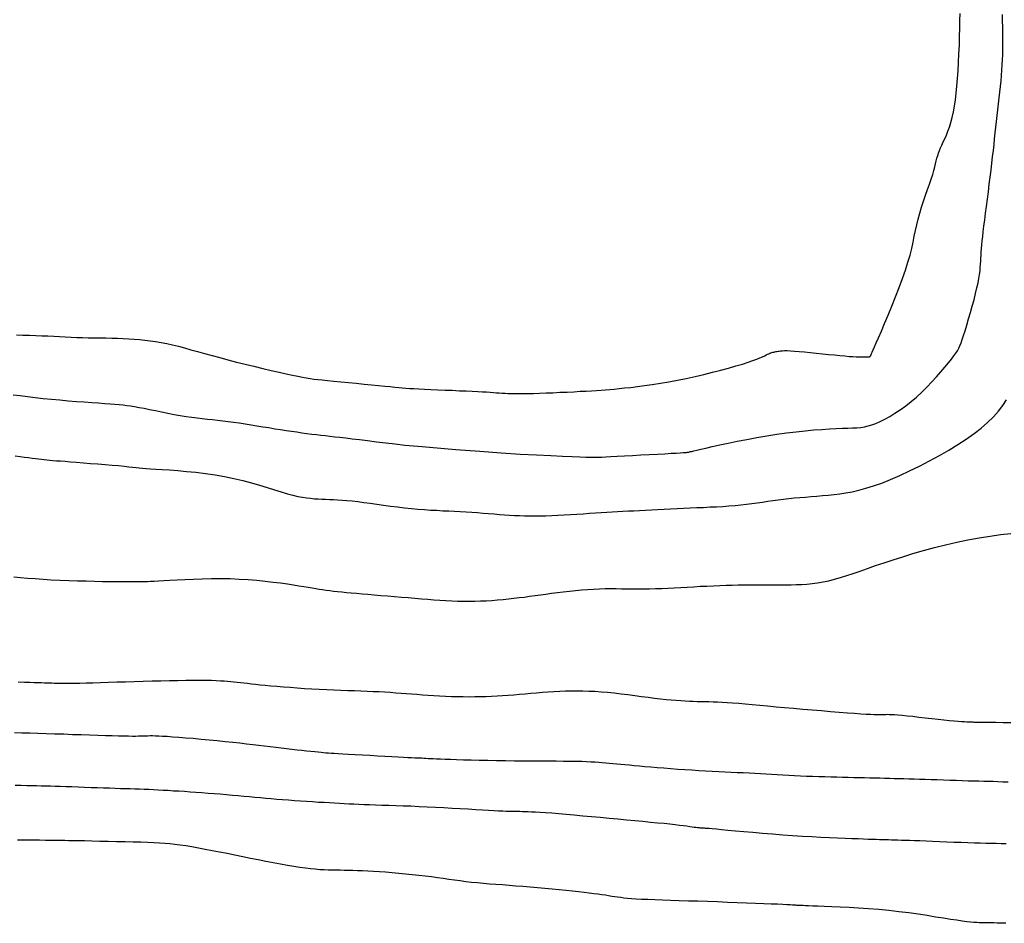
# Model space of a CAD drawing. Header units: millimetres. Extents: x 32690613 to 32693367, y 5343692 to 5344708.
# Tile 414 of 656: x 32692660.01 to 32692670.69, y 5344225.5 to 5344235.3. Entities that reach past the tile are written whole.
import ezdxf

# ---------------------------------------------------------------- set-up
doc = ezdxf.new("R2010")
doc.units = ezdxf.units.MM
doc.header["$LTSCALE"] = 20
for name, color, linetype in [('02-DGM_HL_489.00', 22, 'Continuous'), ('02-DGM_HL_489.50', 32, 'Continuous'), ('02-DGM_HL_490.00', 42, 'Continuous'), ('02-DGM_HL_490.50', 52, 'Continuous'), ('02-DGM_HL_491.00', 62, 'Continuous'), ('02-DGM_HL_491.50', 72, 'Continuous'), ('02-DGM_HL_492.00', 82, 'Continuous'), ('02-DGM_HL_492.50', 92, 'Continuous')]:
    doc.layers.add(name, color=color, linetype=linetype)

msp = doc.modelspace()

# ---------------------------------------------------------------- linework, layer by layer
at = {"layer": '02-DGM_HL_489.00', "elevation": 489, "flags": 128}
msp.add_lwpolyline([(32692659.973, 5344231.878), (32692660.043, 5344231.876), (32692660.113, 5344231.875), (32692660.182, 5344231.873), (32692660.248, 5344231.87), (32692660.313, 5344231.867), (32692660.377, 5344231.864), (32692660.44, 5344231.861), (32692660.502, 5344231.858), (32692660.564, 5344231.854), (32692660.626, 5344231.852), (32692660.688, 5344231.85), (32692660.751, 5344231.848), (32692660.815, 5344231.847), (32692660.878, 5344231.846), (32692660.942, 5344231.845), (32692661.005, 5344231.844), (32692661.068, 5344231.842), (32692661.129, 5344231.84), (32692661.19, 5344231.837), (32692661.249, 5344231.834), (32692661.308, 5344231.829), (32692661.366, 5344231.823), (32692661.424, 5344231.815), (32692661.482, 5344231.807), (32692661.541, 5344231.796), (32692661.602, 5344231.784), (32692661.664, 5344231.77), (32692661.728, 5344231.755), (32692661.795, 5344231.737), (32692661.864, 5344231.718), (32692661.937, 5344231.698), (32692662.013, 5344231.677), (32692662.093, 5344231.654), (32692662.177, 5344231.632), (32692662.265, 5344231.608), (32692662.357, 5344231.584), (32692662.453, 5344231.561), (32692662.548, 5344231.538), (32692662.643, 5344231.515), (32692662.734, 5344231.494), (32692662.82, 5344231.475), (32692662.898, 5344231.458), (32692662.966, 5344231.443), (32692663.024, 5344231.431), (32692663.073, 5344231.421), (32692663.116, 5344231.413), (32692663.157, 5344231.406), (32692663.197, 5344231.4), (32692663.24, 5344231.395), (32692663.288, 5344231.39), (32692663.346, 5344231.384), (32692663.413, 5344231.377), (32692663.49, 5344231.37), (32692663.572, 5344231.362), (32692663.657, 5344231.354), (32692663.742, 5344231.346), (32692663.824, 5344231.338), (32692663.9, 5344231.331), (32692663.968, 5344231.324), (32692664.026, 5344231.318), (32692664.075, 5344231.313), (32692664.118, 5344231.309), (32692664.157, 5344231.305), (32692664.196, 5344231.302), (32692664.237, 5344231.299), (32692664.282, 5344231.296), (32692664.335, 5344231.293), (32692664.397, 5344231.29), (32692664.467, 5344231.287), (32692664.542, 5344231.284), (32692664.621, 5344231.281), (32692664.699, 5344231.278), (32692664.776, 5344231.274), (32692664.849, 5344231.271), (32692664.916, 5344231.268), (32692664.975, 5344231.265), (32692665.025, 5344231.262), (32692665.07, 5344231.26), (32692665.11, 5344231.257), (32692665.145, 5344231.255), (32692665.178, 5344231.252), (32692665.209, 5344231.25), (32692665.239, 5344231.248), (32692665.271, 5344231.246), (32692665.304, 5344231.245), (32692665.339, 5344231.243), (32692665.378, 5344231.242), (32692665.42, 5344231.242), (32692665.467, 5344231.242), (32692665.52, 5344231.243), (32692665.579, 5344231.244), (32692665.645, 5344231.246), (32692665.716, 5344231.249), (32692665.79, 5344231.252), (32692665.867, 5344231.256), (32692665.943, 5344231.259), (32692666.017, 5344231.263), (32692666.087, 5344231.267), (32692666.152, 5344231.27), (32692666.21, 5344231.274), (32692666.263, 5344231.277), (32692666.312, 5344231.28), (32692666.359, 5344231.283), (32692666.407, 5344231.286), (32692666.456, 5344231.291), (32692666.509, 5344231.296), (32692666.568, 5344231.303), (32692666.634, 5344231.31), (32692666.707, 5344231.319), (32692666.785, 5344231.33), (32692666.868, 5344231.342), (32692666.956, 5344231.356), (32692667.047, 5344231.371), (32692667.141, 5344231.388), (32692667.236, 5344231.407), (32692667.332, 5344231.428), (32692667.427, 5344231.45), (32692667.52, 5344231.473), (32692667.61, 5344231.496), (32692667.695, 5344231.519), (32692667.774, 5344231.542), (32692667.845, 5344231.563), (32692667.907, 5344231.583), (32692667.959, 5344231.6), (32692668.002, 5344231.616), (32692668.036, 5344231.63), (32692668.064, 5344231.642), (32692668.087, 5344231.652), (32692668.104, 5344231.661), (32692668.119, 5344231.669), (32692668.132, 5344231.675), (32692668.144, 5344231.68), (32692668.155, 5344231.685), (32692668.166, 5344231.688), (32692668.177, 5344231.691), (32692668.188, 5344231.693), (32692668.198, 5344231.695), (32692668.209, 5344231.697), (32692668.22, 5344231.699), (32692668.232, 5344231.701), (32692668.245, 5344231.703), (32692668.26, 5344231.705), (32692668.279, 5344231.707), (32692668.302, 5344231.708), (32692668.331, 5344231.708), (32692668.367, 5344231.706), (32692668.41, 5344231.704), (32692668.461, 5344231.7), (32692668.518, 5344231.694), (32692668.581, 5344231.688), (32692668.646, 5344231.681), (32692668.713, 5344231.674), (32692668.779, 5344231.667), (32692668.843, 5344231.661), (32692668.902, 5344231.655), (32692668.955, 5344231.65), (32692669.002, 5344231.646), (32692669.044, 5344231.644), (32692669.08, 5344231.642), (32692669.112, 5344231.64), (32692669.138, 5344231.639), (32692669.161, 5344231.639), (32692669.179, 5344231.639), (32692669.193, 5344231.639), (32692669.204, 5344231.639), (32692669.213, 5344231.64), (32692669.219, 5344231.64), (32692669.223, 5344231.641), (32692669.225, 5344231.642), (32692669.227, 5344231.643), (32692669.228, 5344231.644), (32692669.23, 5344231.645), (32692669.231, 5344231.646), (32692669.232, 5344231.647), (32692669.233, 5344231.649), (32692669.234, 5344231.65), (32692669.236, 5344231.653), (32692669.237, 5344231.655), (32692669.238, 5344231.658), (32692669.24, 5344231.661), (32692669.243, 5344231.667), (32692669.247, 5344231.677), (32692669.254, 5344231.692), (32692669.264, 5344231.715), (32692669.278, 5344231.748), (32692669.297, 5344231.791), (32692669.322, 5344231.848), (32692669.352, 5344231.918), (32692669.388, 5344232.001), (32692669.426, 5344232.092), (32692669.467, 5344232.189), (32692669.507, 5344232.29), (32692669.547, 5344232.391), (32692669.583, 5344232.489), (32692669.615, 5344232.582), (32692669.641, 5344232.667), (32692669.663, 5344232.744), (32692669.681, 5344232.816), (32692669.696, 5344232.884), (32692669.709, 5344232.948), (32692669.722, 5344233.011), (32692669.736, 5344233.072), (32692669.751, 5344233.135), (32692669.769, 5344233.199), (32692669.789, 5344233.264), (32692669.81, 5344233.329), (32692669.832, 5344233.393), (32692669.854, 5344233.454), (32692669.874, 5344233.513), (32692669.893, 5344233.568), (32692669.909, 5344233.617), (32692669.922, 5344233.661), (32692669.932, 5344233.7), (32692669.941, 5344233.734), (32692669.948, 5344233.765), (32692669.955, 5344233.794), (32692669.963, 5344233.822), (32692669.971, 5344233.849), (32692669.981, 5344233.877), (32692669.993, 5344233.906), (32692670.007, 5344233.936), (32692670.023, 5344233.97), (32692670.04, 5344234.005), (32692670.057, 5344234.044), (32692670.074, 5344234.086), (32692670.091, 5344234.132), (32692670.106, 5344234.182), (32692670.121, 5344234.236), (32692670.133, 5344234.295), (32692670.145, 5344234.358), (32692670.155, 5344234.426), (32692670.164, 5344234.498), (32692670.172, 5344234.575), (32692670.179, 5344234.657), (32692670.185, 5344234.743), (32692670.19, 5344234.833), (32692670.194, 5344234.927), (32692670.198, 5344235.021), (32692670.201, 5344235.113), (32692670.203, 5344235.203), (32692670.204, 5344235.287), (32692670.206, 5344235.364)], dxfattribs=at)
at = {"layer": '02-DGM_HL_489.50', "elevation": 489.5, "flags": 128}
for points in [[(32692664.451, 5344230.663), (32692664.739, 5344230.638), (32692664.998, 5344230.617), (32692665.229, 5344230.6), (32692665.434, 5344230.587), (32692665.613, 5344230.577), (32692665.766, 5344230.57), (32692665.895, 5344230.564), (32692666, 5344230.56), (32692666.083, 5344230.557), (32692666.148, 5344230.554), (32692666.199, 5344230.553), (32692666.241, 5344230.552), (32692666.28, 5344230.553), (32692666.319, 5344230.554), (32692666.364, 5344230.556), (32692666.418, 5344230.559), (32692666.487, 5344230.563), (32692666.566, 5344230.567), (32692666.653, 5344230.572), (32692666.744, 5344230.577), (32692666.835, 5344230.582), (32692666.923, 5344230.586), (32692667.003, 5344230.591), (32692667.072, 5344230.595), (32692667.128, 5344230.598), (32692667.17, 5344230.6), (32692667.202, 5344230.602), (32692667.224, 5344230.604), (32692667.239, 5344230.605), (32692667.249, 5344230.606), (32692667.255, 5344230.607), (32692667.26, 5344230.608), (32692667.264, 5344230.609), (32692667.271, 5344230.61), (32692667.281, 5344230.613), (32692667.297, 5344230.616), (32692667.32, 5344230.622), (32692667.352, 5344230.629), (32692667.395, 5344230.639), (32692667.45, 5344230.651), (32692667.519, 5344230.667), (32692667.6, 5344230.685), (32692667.69, 5344230.704), (32692667.789, 5344230.725), (32692667.893, 5344230.746), (32692668.001, 5344230.766), (32692668.111, 5344230.785), (32692668.219, 5344230.802), (32692668.325, 5344230.817), (32692668.428, 5344230.829), (32692668.526, 5344230.839), (32692668.619, 5344230.848), (32692668.707, 5344230.854), (32692668.788, 5344230.859), (32692668.863, 5344230.863), (32692668.929, 5344230.866), (32692668.988, 5344230.868), (32692669.039, 5344230.87), (32692669.086, 5344230.872), (32692669.128, 5344230.876), (32692669.169, 5344230.882), (32692669.209, 5344230.891), (32692669.249, 5344230.903), (32692669.293, 5344230.919), (32692669.34, 5344230.94), (32692669.391, 5344230.965), (32692669.444, 5344230.995), (32692669.5, 5344231.029), (32692669.557, 5344231.067), (32692669.616, 5344231.109), (32692669.675, 5344231.155), (32692669.733, 5344231.205), (32692669.791, 5344231.258), (32692669.847, 5344231.313), (32692669.901, 5344231.369), (32692669.952, 5344231.424), (32692669.999, 5344231.478), (32692670.042, 5344231.529), (32692670.08, 5344231.575), (32692670.113, 5344231.616), (32692670.139, 5344231.65), (32692670.161, 5344231.68), (32692670.178, 5344231.707), (32692670.192, 5344231.733), (32692670.205, 5344231.76), (32692670.217, 5344231.791), (32692670.229, 5344231.827), (32692670.243, 5344231.871), (32692670.26, 5344231.924), (32692670.278, 5344231.985), (32692670.298, 5344232.051), (32692670.318, 5344232.12), (32692670.338, 5344232.19), (32692670.357, 5344232.26), (32692670.374, 5344232.326), (32692670.389, 5344232.388), (32692670.401, 5344232.443), (32692670.41, 5344232.491), (32692670.417, 5344232.535), (32692670.422, 5344232.574), (32692670.425, 5344232.61), (32692670.428, 5344232.644), (32692670.43, 5344232.677), (32692670.431, 5344232.709), (32692670.433, 5344232.742), (32692670.436, 5344232.777), (32692670.439, 5344232.814), (32692670.442, 5344232.854), (32692670.447, 5344232.898), (32692670.452, 5344232.946), (32692670.458, 5344233), (32692670.465, 5344233.059), (32692670.473, 5344233.125), (32692670.482, 5344233.197), (32692670.492, 5344233.272), (32692670.502, 5344233.351), (32692670.513, 5344233.431), (32692670.523, 5344233.511), (32692670.533, 5344233.59), (32692670.542, 5344233.666), (32692670.551, 5344233.739), (32692670.559, 5344233.809), (32692670.567, 5344233.877), (32692670.574, 5344233.942), (32692670.581, 5344234.005), (32692670.587, 5344234.068), (32692670.594, 5344234.131), (32692670.601, 5344234.193), (32692670.609, 5344234.256), (32692670.616, 5344234.32), (32692670.624, 5344234.384), (32692670.631, 5344234.447), (32692670.638, 5344234.51), (32692670.645, 5344234.572), (32692670.651, 5344234.633), (32692670.656, 5344234.692), (32692670.66, 5344234.75), (32692670.663, 5344234.807), (32692670.666, 5344234.862), (32692670.668, 5344234.918), (32692670.669, 5344234.975), (32692670.669, 5344235.032), (32692670.669, 5344235.091), (32692670.669, 5344235.152), (32692670.668, 5344235.216), (32692670.667, 5344235.283), (32692670.666, 5344235.351)], [(32692659.936, 5344231.23), (32692660.013, 5344231.22), (32692660.093, 5344231.209), (32692660.176, 5344231.199), (32692660.262, 5344231.19), (32692660.351, 5344231.181), (32692660.442, 5344231.173), (32692660.533, 5344231.165), (32692660.622, 5344231.158), (32692660.707, 5344231.152), (32692660.789, 5344231.146), (32692660.863, 5344231.141), (32692660.931, 5344231.136), (32692660.989, 5344231.132), (32692661.04, 5344231.128), (32692661.086, 5344231.124), (32692661.128, 5344231.12), (32692661.169, 5344231.115), (32692661.21, 5344231.109), (32692661.254, 5344231.102), (32692661.302, 5344231.093), (32692661.356, 5344231.083), (32692661.416, 5344231.071), (32692661.479, 5344231.058), (32692661.545, 5344231.044), (32692661.613, 5344231.031), (32692661.681, 5344231.017), (32692661.748, 5344231.005), (32692661.812, 5344230.994), (32692661.873, 5344230.985), (32692661.932, 5344230.978), (32692661.988, 5344230.971), (32692662.044, 5344230.965), (32692662.098, 5344230.96), (32692662.153, 5344230.954), (32692662.209, 5344230.948), (32692662.267, 5344230.941), (32692662.326, 5344230.933), (32692662.388, 5344230.924), (32692662.451, 5344230.915), (32692662.516, 5344230.905), (32692662.581, 5344230.894), (32692662.646, 5344230.883), (32692662.71, 5344230.873), (32692662.774, 5344230.862), (32692662.836, 5344230.852), (32692662.897, 5344230.843), (32692662.956, 5344230.834), (32692663.013, 5344230.826), (32692663.069, 5344230.818), (32692663.123, 5344230.811), (32692663.176, 5344230.804), (32692663.226, 5344230.798), (32692663.275, 5344230.792), (32692663.323, 5344230.787), (32692663.372, 5344230.781), (32692663.424, 5344230.775), (32692663.481, 5344230.769), (32692663.543, 5344230.762), (32692663.613, 5344230.753), (32692663.692, 5344230.744), (32692663.781, 5344230.733), (32692663.877, 5344230.72), (32692663.978, 5344230.708), (32692664.081, 5344230.696), (32692664.183, 5344230.684), (32692664.28, 5344230.675), (32692664.371, 5344230.668), (32692664.451, 5344230.663)]]:
    msp.add_lwpolyline(points, dxfattribs=at)
at = {"layer": '02-DGM_HL_490.00', "elevation": 490, "flags": 128}
msp.add_lwpolyline([(32692659.96, 5344230.567), (32692660.014, 5344230.561), (32692660.061, 5344230.554), (32692660.104, 5344230.549), (32692660.143, 5344230.543), (32692660.179, 5344230.539), (32692660.212, 5344230.534), (32692660.243, 5344230.53), (32692660.272, 5344230.527), (32692660.302, 5344230.524), (32692660.334, 5344230.521), (32692660.368, 5344230.518), (32692660.406, 5344230.515), (32692660.45, 5344230.512), (32692660.5, 5344230.508), (32692660.558, 5344230.503), (32692660.625, 5344230.498), (32692660.699, 5344230.492), (32692660.777, 5344230.486), (32692660.856, 5344230.48), (32692660.935, 5344230.473), (32692661.01, 5344230.467), (32692661.079, 5344230.461), (32692661.14, 5344230.455), (32692661.19, 5344230.45), (32692661.232, 5344230.446), (32692661.269, 5344230.442), (32692661.304, 5344230.438), (32692661.34, 5344230.435), (32692661.38, 5344230.431), (32692661.426, 5344230.427), (32692661.483, 5344230.423), (32692661.552, 5344230.419), (32692661.632, 5344230.414), (32692661.721, 5344230.407), (32692661.817, 5344230.399), (32692661.917, 5344230.389), (32692662.021, 5344230.377), (32692662.126, 5344230.362), (32692662.229, 5344230.344), (32692662.33, 5344230.323), (32692662.427, 5344230.299), (32692662.52, 5344230.274), (32692662.609, 5344230.248), (32692662.693, 5344230.223), (32692662.771, 5344230.198), (32692662.844, 5344230.176), (32692662.91, 5344230.156), (32692662.97, 5344230.141), (32692663.025, 5344230.128), (32692663.074, 5344230.119), (32692663.12, 5344230.112), (32692663.163, 5344230.107), (32692663.204, 5344230.103), (32692663.244, 5344230.1), (32692663.283, 5344230.099), (32692663.324, 5344230.097), (32692663.366, 5344230.095), (32692663.409, 5344230.093), (32692663.455, 5344230.09), (32692663.504, 5344230.087), (32692663.556, 5344230.083), (32692663.612, 5344230.078), (32692663.673, 5344230.071), (32692663.738, 5344230.063), (32692663.807, 5344230.054), (32692663.879, 5344230.044), (32692663.954, 5344230.034), (32692664.029, 5344230.023), (32692664.105, 5344230.013), (32692664.181, 5344230.004), (32692664.255, 5344229.996), (32692664.327, 5344229.99), (32692664.396, 5344229.984), (32692664.464, 5344229.98), (32692664.531, 5344229.977), (32692664.596, 5344229.973), (32692664.66, 5344229.971), (32692664.723, 5344229.968), (32692664.786, 5344229.964), (32692664.848, 5344229.961), (32692664.911, 5344229.956), (32692664.972, 5344229.952), (32692665.033, 5344229.947), (32692665.093, 5344229.942), (32692665.152, 5344229.938), (32692665.21, 5344229.933), (32692665.266, 5344229.929), (32692665.321, 5344229.926), (32692665.375, 5344229.922), (32692665.429, 5344229.92), (32692665.483, 5344229.918), (32692665.538, 5344229.917), (32692665.594, 5344229.916), (32692665.652, 5344229.917), (32692665.713, 5344229.918), (32692665.777, 5344229.92), (32692665.844, 5344229.924), (32692665.912, 5344229.927), (32692665.981, 5344229.931), (32692666.05, 5344229.936), (32692666.119, 5344229.94), (32692666.187, 5344229.945), (32692666.252, 5344229.949), (32692666.315, 5344229.953), (32692666.375, 5344229.957), (32692666.434, 5344229.96), (32692666.492, 5344229.964), (32692666.55, 5344229.967), (32692666.609, 5344229.97), (32692666.668, 5344229.973), (32692666.73, 5344229.976), (32692666.793, 5344229.979), (32692666.859, 5344229.983), (32692666.926, 5344229.986), (32692666.995, 5344229.989), (32692667.066, 5344229.993), (32692667.137, 5344229.996), (32692667.208, 5344230), (32692667.28, 5344230.003), (32692667.352, 5344230.006), (32692667.423, 5344230.009), (32692667.494, 5344230.013), (32692667.563, 5344230.016), (32692667.632, 5344230.02), (32692667.699, 5344230.025), (32692667.765, 5344230.03), (32692667.828, 5344230.036), (32692667.889, 5344230.043), (32692667.949, 5344230.051), (32692668.007, 5344230.059), (32692668.064, 5344230.067), (32692668.12, 5344230.076), (32692668.176, 5344230.084), (32692668.233, 5344230.091), (32692668.29, 5344230.099), (32692668.349, 5344230.105), (32692668.408, 5344230.111), (32692668.468, 5344230.116), (32692668.529, 5344230.121), (32692668.591, 5344230.125), (32692668.652, 5344230.13), (32692668.715, 5344230.136), (32692668.777, 5344230.141), (32692668.839, 5344230.148), (32692668.903, 5344230.156), (32692668.968, 5344230.166), (32692669.036, 5344230.178), (32692669.108, 5344230.195), (32692669.184, 5344230.216), (32692669.267, 5344230.242), (32692669.356, 5344230.273), (32692669.451, 5344230.311), (32692669.553, 5344230.355), (32692669.659, 5344230.404), (32692669.766, 5344230.456), (32692669.874, 5344230.512), (32692669.981, 5344230.57), (32692670.084, 5344230.629), (32692670.182, 5344230.689), (32692670.273, 5344230.749), (32692670.357, 5344230.808), (32692670.434, 5344230.868), (32692670.504, 5344230.928), (32692670.567, 5344230.989), (32692670.622, 5344231.05), (32692670.67, 5344231.113), (32692670.711, 5344231.176)], dxfattribs=at)
at = {"layer": '02-DGM_HL_490.50', "elevation": 490.5, "flags": 128}
msp.add_lwpolyline([(32692659.943, 5344229.255), (32692660.016, 5344229.249), (32692660.093, 5344229.242), (32692660.175, 5344229.236), (32692660.261, 5344229.23), (32692660.35, 5344229.225), (32692660.444, 5344229.22), (32692660.54, 5344229.216), (32692660.636, 5344229.213), (32692660.73, 5344229.211), (32692660.82, 5344229.208), (32692660.905, 5344229.207), (32692660.983, 5344229.206), (32692661.051, 5344229.205), (32692661.108, 5344229.204), (32692661.155, 5344229.204), (32692661.194, 5344229.204), (32692661.225, 5344229.204), (32692661.251, 5344229.204), (32692661.273, 5344229.205), (32692661.292, 5344229.205), (32692661.309, 5344229.205), (32692661.327, 5344229.206), (32692661.346, 5344229.206), (32692661.368, 5344229.206), (32692661.394, 5344229.207), (32692661.426, 5344229.208), (32692661.465, 5344229.209), (32692661.512, 5344229.212), (32692661.57, 5344229.215), (32692661.637, 5344229.219), (32692661.714, 5344229.223), (32692661.8, 5344229.228), (32692661.891, 5344229.232), (32692661.988, 5344229.235), (32692662.087, 5344229.237), (32692662.188, 5344229.238), (32692662.289, 5344229.236), (32692662.389, 5344229.232), (32692662.487, 5344229.226), (32692662.581, 5344229.218), (32692662.671, 5344229.209), (32692662.757, 5344229.199), (32692662.837, 5344229.189), (32692662.91, 5344229.179), (32692662.977, 5344229.169), (32692663.036, 5344229.159), (32692663.089, 5344229.151), (32692663.136, 5344229.143), (32692663.179, 5344229.135), (32692663.218, 5344229.129), (32692663.256, 5344229.122), (32692663.293, 5344229.117), (32692663.331, 5344229.111), (32692663.37, 5344229.106), (32692663.411, 5344229.101), (32692663.454, 5344229.097), (32692663.501, 5344229.092), (32692663.55, 5344229.087), (32692663.603, 5344229.083), (32692663.659, 5344229.078), (32692663.72, 5344229.073), (32692663.784, 5344229.067), (32692663.853, 5344229.061), (32692663.924, 5344229.055), (32692663.997, 5344229.049), (32692664.072, 5344229.043), (32692664.147, 5344229.036), (32692664.221, 5344229.03), (32692664.293, 5344229.024), (32692664.364, 5344229.018), (32692664.433, 5344229.012), (32692664.5, 5344229.007), (32692664.565, 5344229.002), (32692664.63, 5344228.998), (32692664.693, 5344228.995), (32692664.756, 5344228.993), (32692664.819, 5344228.991), (32692664.881, 5344228.991), (32692664.944, 5344228.992), (32692665.006, 5344228.994), (32692665.067, 5344228.997), (32692665.129, 5344229.001), (32692665.189, 5344229.006), (32692665.249, 5344229.011), (32692665.308, 5344229.017), (32692665.366, 5344229.023), (32692665.424, 5344229.03), (32692665.481, 5344229.037), (32692665.538, 5344229.045), (32692665.596, 5344229.052), (32692665.654, 5344229.06), (32692665.714, 5344229.068), (32692665.776, 5344229.077), (32692665.839, 5344229.085), (32692665.903, 5344229.093), (32692665.969, 5344229.1), (32692666.035, 5344229.107), (32692666.101, 5344229.114), (32692666.167, 5344229.119), (32692666.231, 5344229.123), (32692666.295, 5344229.127), (32692666.356, 5344229.128), (32692666.417, 5344229.129), (32692666.476, 5344229.128), (32692666.535, 5344229.127), (32692666.594, 5344229.126), (32692666.654, 5344229.125), (32692666.714, 5344229.124), (32692666.776, 5344229.125), (32692666.839, 5344229.126), (32692666.904, 5344229.128), (32692666.971, 5344229.13), (32692667.038, 5344229.134), (32692667.107, 5344229.137), (32692667.177, 5344229.141), (32692667.247, 5344229.145), (32692667.317, 5344229.149), (32692667.388, 5344229.153), (32692667.459, 5344229.156), (32692667.53, 5344229.159), (32692667.599, 5344229.162), (32692667.668, 5344229.165), (32692667.735, 5344229.166), (32692667.801, 5344229.168), (32692667.865, 5344229.169), (32692667.926, 5344229.169), (32692667.986, 5344229.169), (32692668.043, 5344229.169), (32692668.1, 5344229.169), (32692668.155, 5344229.169), (32692668.21, 5344229.168), (32692668.265, 5344229.168), (32692668.319, 5344229.168), (32692668.374, 5344229.169), (32692668.43, 5344229.171), (32692668.486, 5344229.173), (32692668.543, 5344229.177), (32692668.601, 5344229.183), (32692668.66, 5344229.191), (32692668.72, 5344229.201), (32692668.781, 5344229.214), (32692668.844, 5344229.23), (32692668.909, 5344229.248), (32692668.976, 5344229.269), (32692669.047, 5344229.293), (32692669.123, 5344229.319), (32692669.203, 5344229.347), (32692669.289, 5344229.377), (32692669.381, 5344229.408), (32692669.48, 5344229.44), (32692669.585, 5344229.474), (32692669.695, 5344229.507), (32692669.81, 5344229.54), (32692669.927, 5344229.572), (32692670.047, 5344229.603), (32692670.169, 5344229.631), (32692670.291, 5344229.656), (32692670.412, 5344229.678), (32692670.531, 5344229.696), (32692670.646, 5344229.713), (32692670.755, 5344229.727)], dxfattribs=at)
at = {"layer": '02-DGM_HL_491.00', "elevation": 491, "flags": 128}
msp.add_lwpolyline([(32692659.992, 5344228.118), (32692660.059, 5344228.115), (32692660.117, 5344228.113), (32692660.166, 5344228.111), (32692660.208, 5344228.11), (32692660.245, 5344228.109), (32692660.276, 5344228.108), (32692660.304, 5344228.107), (32692660.33, 5344228.106), (32692660.355, 5344228.105), (32692660.38, 5344228.104), (32692660.407, 5344228.104), (32692660.437, 5344228.103), (32692660.47, 5344228.102), (32692660.508, 5344228.102), (32692660.551, 5344228.102), (32692660.602, 5344228.103), (32692660.66, 5344228.104), (32692660.727, 5344228.106), (32692660.801, 5344228.108), (32692660.882, 5344228.111), (32692660.969, 5344228.113), (32692661.06, 5344228.116), (32692661.154, 5344228.119), (32692661.25, 5344228.122), (32692661.347, 5344228.125), (32692661.444, 5344228.128), (32692661.539, 5344228.13), (32692661.632, 5344228.132), (32692661.722, 5344228.133), (32692661.808, 5344228.134), (32692661.888, 5344228.135), (32692661.962, 5344228.135), (32692662.028, 5344228.134), (32692662.087, 5344228.134), (32692662.139, 5344228.132), (32692662.184, 5344228.13), (32692662.225, 5344228.128), (32692662.262, 5344228.125), (32692662.297, 5344228.122), (32692662.331, 5344228.119), (32692662.365, 5344228.115), (32692662.401, 5344228.111), (32692662.438, 5344228.107), (32692662.477, 5344228.102), (32692662.52, 5344228.097), (32692662.566, 5344228.092), (32692662.616, 5344228.086), (32692662.671, 5344228.081), (32692662.731, 5344228.075), (32692662.797, 5344228.069), (32692662.867, 5344228.064), (32692662.941, 5344228.058), (32692663.018, 5344228.052), (32692663.097, 5344228.047), (32692663.177, 5344228.042), (32692663.257, 5344228.037), (32692663.337, 5344228.033), (32692663.415, 5344228.03), (32692663.491, 5344228.027), (32692663.565, 5344228.024), (32692663.637, 5344228.022), (32692663.707, 5344228.019), (32692663.775, 5344228.017), (32692663.841, 5344228.014), (32692663.905, 5344228.011), (32692663.967, 5344228.008), (32692664.027, 5344228.004), (32692664.085, 5344228), (32692664.143, 5344227.995), (32692664.2, 5344227.991), (32692664.258, 5344227.986), (32692664.316, 5344227.982), (32692664.376, 5344227.977), (32692664.437, 5344227.973), (32692664.499, 5344227.969), (32692664.562, 5344227.966), (32692664.626, 5344227.963), (32692664.691, 5344227.96), (32692664.755, 5344227.958), (32692664.818, 5344227.957), (32692664.881, 5344227.956), (32692664.944, 5344227.957), (32692665.005, 5344227.958), (32692665.065, 5344227.96), (32692665.125, 5344227.962), (32692665.185, 5344227.965), (32692665.245, 5344227.969), (32692665.305, 5344227.973), (32692665.366, 5344227.978), (32692665.427, 5344227.983), (32692665.489, 5344227.989), (32692665.551, 5344227.995), (32692665.613, 5344228), (32692665.676, 5344228.005), (32692665.738, 5344228.01), (32692665.801, 5344228.014), (32692665.864, 5344228.017), (32692665.926, 5344228.02), (32692665.989, 5344228.021), (32692666.051, 5344228.021), (32692666.115, 5344228.02), (32692666.18, 5344228.018), (32692666.246, 5344228.015), (32692666.314, 5344228.01), (32692666.384, 5344228.004), (32692666.456, 5344227.997), (32692666.53, 5344227.988), (32692666.604, 5344227.979), (32692666.679, 5344227.969), (32692666.752, 5344227.96), (32692666.823, 5344227.95), (32692666.892, 5344227.942), (32692666.957, 5344227.934), (32692667.018, 5344227.927), (32692667.074, 5344227.922), (32692667.127, 5344227.917), (32692667.177, 5344227.914), (32692667.225, 5344227.911), (32692667.27, 5344227.909), (32692667.313, 5344227.907), (32692667.356, 5344227.906), (32692667.397, 5344227.905), (32692667.439, 5344227.904), (32692667.482, 5344227.903), (32692667.527, 5344227.901), (32692667.574, 5344227.9), (32692667.624, 5344227.897), (32692667.679, 5344227.894), (32692667.739, 5344227.89), (32692667.805, 5344227.885), (32692667.876, 5344227.879), (32692667.952, 5344227.872), (32692668.034, 5344227.865), (32692668.119, 5344227.857), (32692668.21, 5344227.848), (32692668.303, 5344227.839), (32692668.401, 5344227.831), (32692668.501, 5344227.822), (32692668.603, 5344227.813), (32692668.704, 5344227.805), (32692668.802, 5344227.797), (32692668.896, 5344227.789), (32692668.984, 5344227.782), (32692669.062, 5344227.777), (32692669.131, 5344227.772), (32692669.188, 5344227.768), (32692669.234, 5344227.766), (32692669.271, 5344227.764), (32692669.3, 5344227.763), (32692669.323, 5344227.763), (32692669.341, 5344227.763), (32692669.357, 5344227.763), (32692669.371, 5344227.764), (32692669.385, 5344227.765), (32692669.4, 5344227.765), (32692669.417, 5344227.766), (32692669.438, 5344227.765), (32692669.463, 5344227.764), (32692669.494, 5344227.763), (32692669.532, 5344227.76), (32692669.578, 5344227.756), (32692669.633, 5344227.75), (32692669.694, 5344227.744), (32692669.76, 5344227.736), (32692669.829, 5344227.729), (32692669.899, 5344227.721), (32692669.967, 5344227.713), (32692670.031, 5344227.706), (32692670.09, 5344227.7), (32692670.141, 5344227.695), (32692670.185, 5344227.691), (32692670.222, 5344227.688), (32692670.254, 5344227.686), (32692670.28, 5344227.685), (32692670.301, 5344227.684), (32692670.319, 5344227.683), (32692670.333, 5344227.683), (32692670.344, 5344227.683), (32692670.355, 5344227.682), (32692670.368, 5344227.682), (32692670.384, 5344227.682), (32692670.406, 5344227.681), (32692670.436, 5344227.681), (32692670.476, 5344227.681), (32692670.529, 5344227.68), (32692670.595, 5344227.679), (32692670.672, 5344227.678), (32692670.757, 5344227.677)], dxfattribs=at)
at = {"layer": '02-DGM_HL_491.50', "elevation": 491.5, "flags": 128}
msp.add_lwpolyline([(32692659.95, 5344227.568), (32692660.031, 5344227.566), (32692660.116, 5344227.563), (32692660.205, 5344227.561), (32692660.296, 5344227.558), (32692660.39, 5344227.555), (32692660.485, 5344227.552), (32692660.58, 5344227.548), (32692660.675, 5344227.545), (32692660.766, 5344227.542), (32692660.854, 5344227.539), (32692660.937, 5344227.536), (32692661.012, 5344227.534), (32692661.079, 5344227.532), (32692661.137, 5344227.531), (32692661.187, 5344227.531), (32692661.229, 5344227.53), (32692661.265, 5344227.53), (32692661.296, 5344227.531), (32692661.324, 5344227.531), (32692661.349, 5344227.532), (32692661.372, 5344227.533), (32692661.396, 5344227.533), (32692661.421, 5344227.534), (32692661.448, 5344227.534), (32692661.479, 5344227.533), (32692661.515, 5344227.532), (32692661.557, 5344227.53), (32692661.606, 5344227.527), (32692661.664, 5344227.523), (32692661.732, 5344227.518), (32692661.807, 5344227.512), (32692661.888, 5344227.505), (32692661.974, 5344227.497), (32692662.061, 5344227.489), (32692662.149, 5344227.481), (32692662.235, 5344227.472), (32692662.318, 5344227.463), (32692662.395, 5344227.455), (32692662.468, 5344227.447), (32692662.536, 5344227.439), (32692662.602, 5344227.431), (32692662.664, 5344227.424), (32692662.724, 5344227.416), (32692662.784, 5344227.409), (32692662.842, 5344227.402), (32692662.901, 5344227.395), (32692662.958, 5344227.388), (32692663.015, 5344227.382), (32692663.068, 5344227.376), (32692663.119, 5344227.37), (32692663.166, 5344227.365), (32692663.209, 5344227.361), (32692663.245, 5344227.357), (32692663.277, 5344227.354), (32692663.304, 5344227.351), (32692663.329, 5344227.349), (32692663.355, 5344227.347), (32692663.384, 5344227.345), (32692663.418, 5344227.343), (32692663.46, 5344227.341), (32692663.511, 5344227.338), (32692663.574, 5344227.334), (32692663.646, 5344227.33), (32692663.724, 5344227.325), (32692663.806, 5344227.321), (32692663.889, 5344227.316), (32692663.969, 5344227.311), (32692664.044, 5344227.307), (32692664.112, 5344227.303), (32692664.169, 5344227.3), (32692664.218, 5344227.298), (32692664.258, 5344227.296), (32692664.292, 5344227.295), (32692664.321, 5344227.293), (32692664.345, 5344227.292), (32692664.368, 5344227.292), (32692664.39, 5344227.291), (32692664.412, 5344227.289), (32692664.436, 5344227.288), (32692664.462, 5344227.287), (32692664.493, 5344227.285), (32692664.529, 5344227.284), (32692664.57, 5344227.282), (32692664.62, 5344227.28), (32692664.678, 5344227.278), (32692664.745, 5344227.276), (32692664.821, 5344227.273), (32692664.903, 5344227.271), (32692664.992, 5344227.269), (32692665.084, 5344227.267), (32692665.18, 5344227.265), (32692665.277, 5344227.263), (32692665.374, 5344227.262), (32692665.47, 5344227.261), (32692665.564, 5344227.261), (32692665.655, 5344227.26), (32692665.743, 5344227.26), (32692665.826, 5344227.26), (32692665.905, 5344227.259), (32692665.977, 5344227.258), (32692666.043, 5344227.257), (32692666.103, 5344227.256), (32692666.155, 5344227.254), (32692666.203, 5344227.252), (32692666.247, 5344227.249), (32692666.288, 5344227.246), (32692666.326, 5344227.243), (32692666.364, 5344227.24), (32692666.402, 5344227.236), (32692666.441, 5344227.232), (32692666.482, 5344227.229), (32692666.525, 5344227.225), (32692666.571, 5344227.221), (32692666.62, 5344227.216), (32692666.672, 5344227.212), (32692666.728, 5344227.207), (32692666.788, 5344227.201), (32692666.853, 5344227.196), (32692666.922, 5344227.19), (32692666.994, 5344227.184), (32692667.069, 5344227.178), (32692667.145, 5344227.172), (32692667.221, 5344227.167), (32692667.297, 5344227.162), (32692667.373, 5344227.157), (32692667.446, 5344227.153), (32692667.518, 5344227.149), (32692667.588, 5344227.145), (32692667.656, 5344227.142), (32692667.723, 5344227.139), (32692667.789, 5344227.136), (32692667.853, 5344227.133), (32692667.917, 5344227.13), (32692667.979, 5344227.126), (32692668.04, 5344227.123), (32692668.101, 5344227.119), (32692668.162, 5344227.115), (32692668.223, 5344227.112), (32692668.285, 5344227.108), (32692668.347, 5344227.105), (32692668.41, 5344227.101), (32692668.475, 5344227.099), (32692668.54, 5344227.096), (32692668.606, 5344227.094), (32692668.673, 5344227.092), (32692668.739, 5344227.09), (32692668.804, 5344227.088), (32692668.869, 5344227.086), (32692668.932, 5344227.085), (32692668.994, 5344227.083), (32692669.054, 5344227.082), (32692669.113, 5344227.081), (32692669.17, 5344227.079), (32692669.227, 5344227.078), (32692669.281, 5344227.076), (32692669.335, 5344227.075), (32692669.388, 5344227.074), (32692669.44, 5344227.073), (32692669.492, 5344227.071), (32692669.544, 5344227.07), (32692669.597, 5344227.069), (32692669.651, 5344227.067), (32692669.707, 5344227.066), (32692669.765, 5344227.064), (32692669.827, 5344227.062), (32692669.891, 5344227.06), (32692669.957, 5344227.058), (32692670.025, 5344227.055), (32692670.094, 5344227.053), (32692670.162, 5344227.05), (32692670.228, 5344227.048), (32692670.292, 5344227.046), (32692670.353, 5344227.044), (32692670.409, 5344227.043), (32692670.463, 5344227.041), (32692670.515, 5344227.04), (32692670.565, 5344227.039), (32692670.617, 5344227.037), (32692670.67, 5344227.035), (32692670.726, 5344227.033)], dxfattribs=at)
at = {"layer": '02-DGM_HL_492.00', "elevation": 492, "flags": 128}
msp.add_lwpolyline([(32692670.704, 5344226.362), (32692670.65, 5344226.363), (32692670.596, 5344226.364), (32692670.541, 5344226.365), (32692670.485, 5344226.366), (32692670.425, 5344226.367), (32692670.361, 5344226.369), (32692670.291, 5344226.371), (32692670.217, 5344226.374), (32692670.139, 5344226.377), (32692670.061, 5344226.38), (32692669.984, 5344226.383), (32692669.908, 5344226.386), (32692669.837, 5344226.39), (32692669.771, 5344226.392), (32692669.711, 5344226.395), (32692669.659, 5344226.396), (32692669.611, 5344226.398), (32692669.569, 5344226.399), (32692669.53, 5344226.4), (32692669.495, 5344226.401), (32692669.461, 5344226.402), (32692669.429, 5344226.403), (32692669.397, 5344226.404), (32692669.365, 5344226.405), (32692669.331, 5344226.406), (32692669.295, 5344226.407), (32692669.254, 5344226.409), (32692669.209, 5344226.41), (32692669.157, 5344226.412), (32692669.099, 5344226.414), (32692669.032, 5344226.417), (32692668.958, 5344226.419), (32692668.877, 5344226.423), (32692668.789, 5344226.426), (32692668.696, 5344226.431), (32692668.598, 5344226.436), (32692668.496, 5344226.442), (32692668.39, 5344226.449), (32692668.282, 5344226.457), (32692668.172, 5344226.465), (32692668.064, 5344226.474), (32692667.96, 5344226.483), (32692667.861, 5344226.492), (32692667.77, 5344226.5), (32692667.688, 5344226.507), (32692667.619, 5344226.514), (32692667.563, 5344226.519), (32692667.519, 5344226.523), (32692667.486, 5344226.526), (32692667.462, 5344226.528), (32692667.445, 5344226.529), (32692667.433, 5344226.53), (32692667.424, 5344226.53), (32692667.418, 5344226.53), (32692667.412, 5344226.531), (32692667.406, 5344226.531), (32692667.399, 5344226.531), (32692667.391, 5344226.532), (32692667.381, 5344226.533), (32692667.37, 5344226.534), (32692667.357, 5344226.535), (32692667.341, 5344226.537), (32692667.323, 5344226.54), (32692667.3, 5344226.543), (32692667.274, 5344226.547), (32692667.243, 5344226.551), (32692667.207, 5344226.556), (32692667.164, 5344226.561), (32692667.115, 5344226.567), (32692667.059, 5344226.573), (32692666.995, 5344226.58), (32692666.924, 5344226.587), (32692666.848, 5344226.594), (32692666.765, 5344226.602), (32692666.679, 5344226.611), (32692666.588, 5344226.619), (32692666.495, 5344226.628), (32692666.4, 5344226.637), (32692666.304, 5344226.645), (32692666.208, 5344226.654), (32692666.114, 5344226.663), (32692666.022, 5344226.671), (32692665.935, 5344226.679), (32692665.853, 5344226.686), (32692665.778, 5344226.692), (32692665.71, 5344226.697), (32692665.652, 5344226.701), (32692665.602, 5344226.704), (32692665.559, 5344226.706), (32692665.522, 5344226.708), (32692665.489, 5344226.709), (32692665.459, 5344226.709), (32692665.431, 5344226.71), (32692665.405, 5344226.71), (32692665.378, 5344226.71), (32692665.349, 5344226.711), (32692665.319, 5344226.712), (32692665.284, 5344226.713), (32692665.246, 5344226.714), (32692665.201, 5344226.716), (32692665.15, 5344226.719), (32692665.092, 5344226.722), (32692665.025, 5344226.726), (32692664.951, 5344226.731), (32692664.871, 5344226.736), (32692664.786, 5344226.741), (32692664.698, 5344226.746), (32692664.607, 5344226.751), (32692664.516, 5344226.756), (32692664.426, 5344226.76), (32692664.338, 5344226.764), (32692664.251, 5344226.768), (32692664.168, 5344226.771), (32692664.087, 5344226.773), (32692664.01, 5344226.776), (32692663.936, 5344226.778), (32692663.867, 5344226.78), (32692663.802, 5344226.783), (32692663.742, 5344226.785), (32692663.685, 5344226.787), (32692663.631, 5344226.79), (32692663.579, 5344226.792), (32692663.527, 5344226.795), (32692663.476, 5344226.798), (32692663.422, 5344226.801), (32692663.367, 5344226.804), (32692663.308, 5344226.808), (32692663.247, 5344226.811), (32692663.183, 5344226.815), (32692663.118, 5344226.819), (32692663.053, 5344226.824), (32692662.987, 5344226.828), (32692662.922, 5344226.833), (32692662.858, 5344226.838), (32692662.797, 5344226.843), (32692662.736, 5344226.848), (32692662.677, 5344226.854), (32692662.618, 5344226.859), (32692662.559, 5344226.865), (32692662.5, 5344226.87), (32692662.44, 5344226.876), (32692662.378, 5344226.882), (32692662.314, 5344226.887), (32692662.249, 5344226.893), (32692662.183, 5344226.898), (32692662.116, 5344226.903), (32692662.05, 5344226.908), (32692661.983, 5344226.913), (32692661.918, 5344226.918), (32692661.855, 5344226.922), (32692661.793, 5344226.927), (32692661.733, 5344226.931), (32692661.675, 5344226.934), (32692661.619, 5344226.938), (32692661.564, 5344226.941), (32692661.51, 5344226.944), (32692661.458, 5344226.947), (32692661.407, 5344226.949), (32692661.357, 5344226.951), (32692661.307, 5344226.953), (32692661.257, 5344226.955), (32692661.207, 5344226.956), (32692661.154, 5344226.958), (32692661.1, 5344226.959), (32692661.043, 5344226.961), (32692660.982, 5344226.963), (32692660.918, 5344226.965), (32692660.85, 5344226.968), (32692660.781, 5344226.97), (32692660.711, 5344226.973), (32692660.642, 5344226.976), (32692660.574, 5344226.978), (32692660.509, 5344226.981), (32692660.448, 5344226.983), (32692660.392, 5344226.984), (32692660.34, 5344226.986), (32692660.29, 5344226.987), (32692660.24, 5344226.988), (32692660.191, 5344226.989), (32692660.139, 5344226.99), (32692660.084, 5344226.991), (32692660.024, 5344226.993), (32692659.959, 5344226.994)], dxfattribs=at)
at = {"layer": '02-DGM_HL_492.50', "elevation": 492.5, "flags": 128}
msp.add_lwpolyline([(32692670.702, 5344225.5), (32692670.652, 5344225.502), (32692670.609, 5344225.503), (32692670.572, 5344225.504), (32692670.54, 5344225.505), (32692670.512, 5344225.505), (32692670.486, 5344225.505), (32692670.462, 5344225.506), (32692670.438, 5344225.506), (32692670.413, 5344225.506), (32692670.386, 5344225.508), (32692670.355, 5344225.51), (32692670.319, 5344225.513), (32692670.278, 5344225.517), (32692670.228, 5344225.524), (32692670.17, 5344225.532), (32692670.102, 5344225.542), (32692670.026, 5344225.555), (32692669.941, 5344225.568), (32692669.849, 5344225.583), (32692669.752, 5344225.597), (32692669.649, 5344225.612), (32692669.543, 5344225.625), (32692669.435, 5344225.638), (32692669.324, 5344225.648), (32692669.214, 5344225.657), (32692669.106, 5344225.664), (32692669.002, 5344225.67), (32692668.904, 5344225.675), (32692668.814, 5344225.679), (32692668.733, 5344225.682), (32692668.664, 5344225.685), (32692668.608, 5344225.687), (32692668.563, 5344225.689), (32692668.529, 5344225.69), (32692668.503, 5344225.691), (32692668.483, 5344225.692), (32692668.469, 5344225.692), (32692668.457, 5344225.693), (32692668.448, 5344225.693), (32692668.437, 5344225.694), (32692668.425, 5344225.695), (32692668.41, 5344225.696), (32692668.389, 5344225.697), (32692668.362, 5344225.699), (32692668.327, 5344225.701), (32692668.282, 5344225.703), (32692668.226, 5344225.706), (32692668.157, 5344225.709), (32692668.077, 5344225.712), (32692667.988, 5344225.716), (32692667.891, 5344225.719), (32692667.789, 5344225.723), (32692667.683, 5344225.727), (32692667.576, 5344225.731), (32692667.468, 5344225.735), (32692667.363, 5344225.738), (32692667.26, 5344225.741), (32692667.161, 5344225.744), (32692667.066, 5344225.747), (32692666.977, 5344225.75), (32692666.895, 5344225.753), (32692666.82, 5344225.756), (32692666.752, 5344225.759), (32692666.694, 5344225.762), (32692666.644, 5344225.766), (32692666.599, 5344225.77), (32692666.56, 5344225.774), (32692666.525, 5344225.778), (32692666.492, 5344225.783), (32692666.46, 5344225.787), (32692666.428, 5344225.792), (32692666.394, 5344225.798), (32692666.359, 5344225.803), (32692666.32, 5344225.809), (32692666.278, 5344225.815), (32692666.233, 5344225.821), (32692666.183, 5344225.828), (32692666.129, 5344225.834), (32692666.069, 5344225.841), (32692666.003, 5344225.849), (32692665.933, 5344225.856), (32692665.858, 5344225.864), (32692665.781, 5344225.871), (32692665.702, 5344225.878), (32692665.622, 5344225.886), (32692665.543, 5344225.892), (32692665.464, 5344225.899), (32692665.388, 5344225.904), (32692665.314, 5344225.91), (32692665.242, 5344225.915), (32692665.172, 5344225.92), (32692665.104, 5344225.925), (32692665.037, 5344225.931), (32692664.972, 5344225.937), (32692664.909, 5344225.943), (32692664.846, 5344225.951), (32692664.785, 5344225.959), (32692664.724, 5344225.967), (32692664.663, 5344225.976), (32692664.601, 5344225.984), (32692664.537, 5344225.993), (32692664.472, 5344226.002), (32692664.405, 5344226.011), (32692664.335, 5344226.019), (32692664.264, 5344226.027), (32692664.191, 5344226.034), (32692664.118, 5344226.041), (32692664.046, 5344226.047), (32692663.976, 5344226.053), (32692663.908, 5344226.058), (32692663.843, 5344226.062), (32692663.782, 5344226.065), (32692663.725, 5344226.068), (32692663.672, 5344226.07), (32692663.621, 5344226.071), (32692663.573, 5344226.072), (32692663.527, 5344226.073), (32692663.482, 5344226.074), (32692663.438, 5344226.075), (32692663.395, 5344226.076), (32692663.352, 5344226.077), (32692663.308, 5344226.079), (32692663.262, 5344226.081), (32692663.213, 5344226.085), (32692663.162, 5344226.09), (32692663.106, 5344226.096), (32692663.046, 5344226.105), (32692662.981, 5344226.115), (32692662.91, 5344226.127), (32692662.836, 5344226.14), (32692662.758, 5344226.155), (32692662.677, 5344226.17), (32692662.595, 5344226.187), (32692662.511, 5344226.204), (32692662.426, 5344226.221), (32692662.342, 5344226.238), (32692662.258, 5344226.255), (32692662.176, 5344226.271), (32692662.096, 5344226.287), (32692662.019, 5344226.301), (32692661.945, 5344226.315), (32692661.874, 5344226.327), (32692661.809, 5344226.338), (32692661.748, 5344226.347), (32692661.691, 5344226.354), (32692661.636, 5344226.36), (32692661.58, 5344226.365), (32692661.523, 5344226.369), (32692661.462, 5344226.372), (32692661.395, 5344226.375), (32692661.322, 5344226.378), (32692661.239, 5344226.38), (32692661.151, 5344226.382), (32692661.059, 5344226.384), (32692660.966, 5344226.386), (32692660.875, 5344226.388), (32692660.789, 5344226.39), (32692660.71, 5344226.392), (32692660.642, 5344226.393), (32692660.585, 5344226.394), (32692660.538, 5344226.395), (32692660.498, 5344226.396), (32692660.461, 5344226.397), (32692660.425, 5344226.398), (32692660.386, 5344226.398), (32692660.341, 5344226.399), (32692660.287, 5344226.399), (32692660.222, 5344226.4), (32692660.147, 5344226.401), (32692660.067, 5344226.402), (32692659.983, 5344226.402)], dxfattribs=at)

doc.saveas('drawing.dxf')
